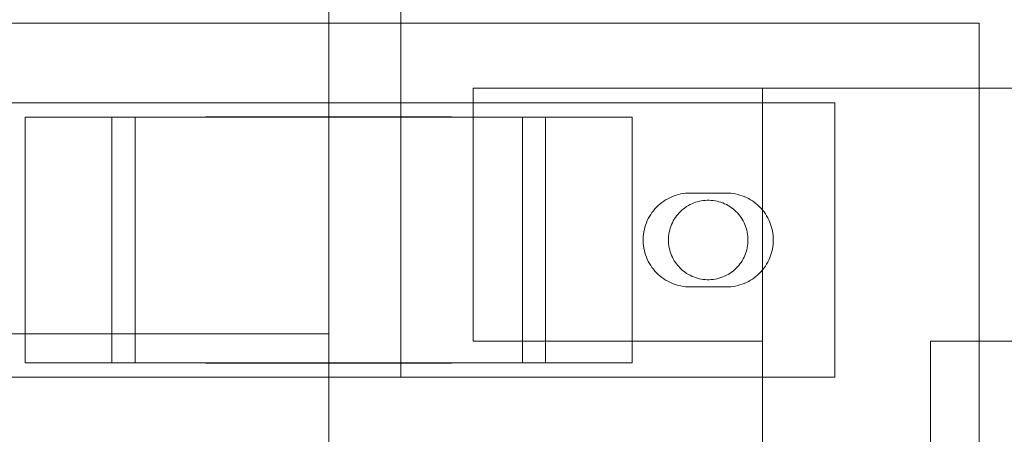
# Model space of a CAD drawing. Header units: millimetres. Extents: x -4738 to 65662, y -68080 to 6847.
# Tile 752 of 1056: x 26707 to 26844, y -17758 to -17700. Entities that reach past the tile are written whole.
import ezdxf

# ---------------------------------------------------------------- set-up
doc = ezdxf.new("R2010")
doc.units = ezdxf.units.MM
for name, color, linetype, lineweight in [('COTAS_P', 1, 'Continuous', 0), ('superior_bajante_movil', 7, 'Continuous', 0), ('superior_C05', 7, 'Continuous', 0)]:
    doc.layers.add(name, color=color, linetype=linetype, lineweight=lineweight)
doc.dimstyles.new('R19_100', dxfattribs={"dimtxt": 250, "dimasz": 150, "dimexe": 150, "dimexo": 80, "dimgap": 100, "dimtad": 1, "dimtih": 1, "dimtoh": 1, "dimdsep": 46, "dimcen": 0.09, "dimadec": 0, "dimazin": 0, "dimtfac": 1, "dimtdec": 4, "dimtofl": 0, "dimtmove": 0, "dimatfit": 3, "dimfxl": 1, "dimtolj": 1, "dimtzin": 0, "dimarcsym": 0})

# ---------------------------------------------------------------- blocks, each defined once
blk = doc.blocks.new('DIM_R31_33')
at = {"layer": 'COTAS_P'}
for p, q in [((24250.07, -17080), (24400.07, -17035)), ((26750.07, -17080), (26600.07, -17035)), ((24250.07, -17980), (24250.07, -17080)), ((24250.07, -17080), (26750.07, -17080)), ((24250.07, -17080), (24400.07, -17125)), ((26750.07, -17080), (26600.07, -17125)), ((26750.07, -17980), (26750.07, -17080))]:
    blk.add_line(p, q, dxfattribs=at)
blk.add_text('2500 P', height=250, dxfattribs=at).set_placement((25500.07, -16980))
blk = doc.blocks.new('DIM_R31_45')
at = {"layer": 'COTAS_P'}
for p, q in [((26095.07, -17655), (26050.07, -17805)), ((26795.07, -17655), (26095.07, -17655)), ((26095.07, -18305), (26095.07, -17655)), ((26095.07, -17655), (26140.07, -17805)), ((26095.07, -18305), (26050.07, -18155)), ((26095.07, -18305), (26140.07, -18155)), ((26795.07, -18305), (26095.07, -18305))]:
    blk.add_line(p, q, dxfattribs=at)
blk.add_text('650 P', height=250, rotation=90, dxfattribs=at).set_placement((25995.07, -17980))

msp = doc.modelspace()

# ---------------------------------------------------------------- linework, layer by layer
at = {"layer": 'superior_bajante_movil'}
for p, q in [((26810.067, -17820), (26810.067, -17710)), ((26810.067, -17710), (26930.067, -17710)), ((28336.817, -17745), (26833.309, -17745)), ((26833.309, -17745), (26833.309, -17775)), ((26846.989, -17745), (26833.309, -17745))]:
    msp.add_line(p, q, dxfattribs=at)
at = {"layer": 'superior_C05'}
for p, q in [((26760.067, -17750), (26760.067, -17670)), ((26660.067, -17701), (26840.067, -17701)), ((26840.067, -17761), (26840.067, -17701)), ((26770.067, -17745), (26770.067, -17710)), ((26770.067, -17710), (26810.067, -17710)), ((26810.067, -17710), (26810.067, -17745)), ((26680.067, -17712), (26820.067, -17712)), ((26820.067, -17750), (26820.067, -17712)), ((26708.067, -17714), (26728.164, -17714)), ((26708.067, -17748), (26708.067, -17714)), ((26708.067, -17714), (26720.067, -17714)), ((26723.277, -17714), (26720.067, -17714)), ((26720.067, -17748), (26720.067, -17714)), ((26723.277, -17748), (26723.277, -17714)), ((26723.277, -17714), (26723.955, -17714)), ((26723.955, -17714), (26724.694, -17714)), ((26724.694, -17714), (26725.491, -17714)), ((26725.491, -17714), (26726.345, -17714)), ((26726.345, -17714), (26727.254, -17714)), ((26727.254, -17714), (26728.215, -17714)), ((26728.164, -17714), (26771.971, -17714)), ((26728.215, -17714), (26729.226, -17714)), ((26729.226, -17714), (26730.285, -17714)), ((26730.285, -17714), (26731.39, -17714)), ((26731.39, -17714), (26732.538, -17714)), ((26732.538, -17714), (26733.727, -17714)), ((26733.072, -17714), (26733.111, -17714)), ((26733.115, -17713.95), (26733.073, -17713.95)), ((26733.119, -17714), (26733.074, -17714)), ((26733.111, -17714), (26733.192, -17714)), ((26733.199, -17713.95), (26733.115, -17713.95)), ((26733.206, -17714), (26733.119, -17714)), ((26733.192, -17714), (26733.316, -17714)), ((26733.326, -17713.95), (26733.199, -17713.95)), ((26733.334, -17714), (26733.206, -17714)), ((26733.316, -17714), (26733.48, -17714)), ((26733.494, -17713.95), (26733.326, -17713.95)), ((26733.504, -17714), (26733.334, -17714)), ((26733.48, -17714), (26733.686, -17714)), ((26733.703, -17713.95), (26733.494, -17713.95)), ((26733.715, -17714), (26733.504, -17714)), ((26733.686, -17714), (26733.932, -17714)), ((26733.953, -17713.95), (26733.703, -17713.95)), ((26733.966, -17714), (26733.715, -17714)), ((26733.727, -17714), (26734.953, -17714)), ((26733.932, -17714), (26734.219, -17714)), ((26734.243, -17713.95), (26733.953, -17713.95)), ((26734.258, -17714), (26733.966, -17714)), ((26734.219, -17714), (26734.544, -17714)), ((26734.572, -17713.95), (26734.243, -17713.95)), ((26734.588, -17714), (26734.258, -17714)), ((26734.544, -17714), (26734.908, -17714)), ((26734.94, -17713.95), (26734.572, -17713.95)), ((26734.957, -17714), (26734.588, -17714)), ((26734.908, -17714), (26735.31, -17714)), ((26735.345, -17713.95), (26734.94, -17713.95)), ((26734.953, -17714), (26736.214, -17714)), ((26735.363, -17714), (26734.957, -17714)), ((26735.31, -17714), (26735.748, -17714)), ((26735.787, -17713.95), (26735.345, -17713.95)), ((26735.805, -17714), (26735.363, -17714)), ((26735.748, -17714), (26736.221, -17714)), ((26736.265, -17713.95), (26735.787, -17713.95)), ((26736.283, -17714), (26735.805, -17714)), ((26736.214, -17714), (26737.507, -17714)), ((26736.221, -17714), (26736.729, -17714)), ((26736.776, -17713.95), (26736.265, -17713.95)), ((26736.795, -17714), (26736.283, -17714)), ((26736.729, -17714), (26737.27, -17714)), ((26737.321, -17713.95), (26736.776, -17713.95)), ((26737.34, -17714), (26736.795, -17714)), ((26737.27, -17714), (26737.842, -17714)), ((26737.898, -17713.95), (26737.321, -17713.95)), ((26737.917, -17714), (26737.34, -17714)), ((26737.507, -17714), (26738.828, -17714)), ((26737.602, -17713.95), (26737.571, -17713.95)), ((26737.664, -17713.95), (26737.602, -17713.95)), ((26737.757, -17713.95), (26737.664, -17713.95)), ((26737.881, -17713.95), (26737.757, -17713.95)), ((26737.842, -17714), (26738.445, -17714)), ((26738.035, -17713.95), (26737.881, -17713.95)), ((26738.505, -17713.95), (26737.898, -17713.95)), ((26738.523, -17714), (26737.917, -17714)), ((26738.218, -17713.95), (26738.035, -17713.95)), ((26738.432, -17713.95), (26738.218, -17713.95)), ((26738.674, -17713.95), (26738.432, -17713.95)), ((26738.445, -17714), (26739.077, -17714)), ((26739.14, -17713.95), (26738.505, -17713.95)), ((26739.158, -17714), (26738.523, -17714)), ((26738.944, -17713.95), (26738.674, -17713.95)), ((26738.828, -17714), (26740.176, -17714)), ((26739.242, -17713.95), (26738.944, -17713.95)), ((26739.077, -17714), (26739.736, -17714)), ((26739.803, -17713.95), (26739.14, -17713.95)), ((26739.82, -17714), (26739.158, -17714)), ((26739.567, -17713.95), (26739.242, -17713.95)), ((26739.918, -17713.95), (26739.567, -17713.95)), ((26739.736, -17714), (26740.376, -17714)), ((26740.491, -17713.95), (26739.803, -17713.95)), ((26740.508, -17714), (26739.82, -17714)), ((26740.295, -17713.95), (26739.918, -17713.95)), ((26740.176, -17714), (26741.546, -17714)), ((26740.695, -17713.95), (26740.295, -17713.95)), ((26740.376, -17714), (26741.038, -17714)), ((26741.203, -17713.95), (26740.491, -17713.95)), ((26741.219, -17714), (26740.508, -17714)), ((26741.119, -17713.95), (26740.695, -17713.95)), ((26741.038, -17714), (26741.72, -17714)), ((26741.565, -17713.95), (26741.119, -17713.95)), ((26741.937, -17713.95), (26741.203, -17713.95)), ((26741.952, -17714), (26741.219, -17714)), ((26741.546, -17714), (26742.936, -17714)), ((26742.033, -17713.95), (26741.565, -17713.95)), ((26741.72, -17714), (26742.42, -17714)), ((26742.691, -17713.95), (26741.937, -17713.95)), ((26742.705, -17714), (26741.952, -17714)), ((26742.52, -17713.95), (26742.033, -17713.95)), ((26742.42, -17714), (26743.136, -17714)), ((26743.026, -17713.95), (26742.52, -17713.95)), ((26743.464, -17713.95), (26742.691, -17713.95)), ((26743.477, -17714), (26742.705, -17714)), ((26742.936, -17714), (26744.343, -17714)), ((26743.55, -17713.95), (26743.026, -17713.95)), ((26743.136, -17714), (26743.868, -17714)), ((26744.253, -17713.95), (26743.464, -17713.95)), ((26744.264, -17714), (26743.477, -17714)), ((26744.089, -17713.95), (26743.55, -17713.95)), ((26743.868, -17714), (26744.613, -17714)), ((26744.644, -17713.95), (26744.089, -17713.95)), ((26745.057, -17713.95), (26744.253, -17713.95)), ((26745.066, -17714), (26744.264, -17714)), ((26744.343, -17714), (26745.762, -17714)), ((26744.613, -17714), (26745.37, -17714)), ((26745.212, -17713.95), (26744.644, -17713.95)), ((26745.873, -17713.95), (26745.057, -17713.95)), ((26745.881, -17714), (26745.066, -17714)), ((26745.792, -17713.95), (26745.212, -17713.95)), ((26745.37, -17714), (26746.137, -17714)), ((26745.762, -17714), (26747.192, -17714)), ((26746.383, -17713.95), (26745.792, -17713.95)), ((26746.699, -17713.95), (26745.873, -17713.95)), ((26746.706, -17714), (26745.881, -17714)), ((26746.137, -17714), (26746.913, -17714)), ((26746.983, -17713.95), (26746.383, -17713.95)), ((26747.534, -17713.95), (26746.699, -17713.95)), ((26747.539, -17714), (26746.706, -17714)), ((26746.913, -17714), (26747.696, -17714)), ((26747.591, -17713.95), (26746.983, -17713.95)), ((26747.192, -17714), (26748.628, -17714)), ((26748.375, -17713.95), (26747.534, -17713.95)), ((26748.378, -17714), (26747.539, -17714)), ((26748.204, -17713.95), (26747.591, -17713.95)), ((26747.696, -17714), (26748.483, -17714)), ((26748.823, -17713.95), (26748.204, -17713.95)), ((26749.22, -17713.95), (26748.375, -17713.95)), ((26749.222, -17714), (26748.378, -17714)), ((26748.483, -17714), (26749.275, -17714)), ((26748.628, -17714), (26750.067, -17714)), ((26749.444, -17713.95), (26748.823, -17713.95)), ((26750.067, -17713.95), (26749.22, -17713.95)), ((26750.067, -17714), (26749.222, -17714)), ((26750.067, -17714), (26749.275, -17714)), ((26750.067, -17713.95), (26749.444, -17713.95)), ((26750.067, -17713.95), (26750.915, -17713.95)), ((26750.691, -17713.95), (26750.067, -17713.95)), ((26750.913, -17714), (26750.067, -17714)), ((26750.067, -17714), (26750.86, -17714)), ((26750.067, -17714), (26751.507, -17714)), ((26751.312, -17713.95), (26750.691, -17713.95)), ((26750.86, -17714), (26751.652, -17714)), ((26751.757, -17714), (26750.913, -17714)), ((26750.915, -17713.95), (26751.76, -17713.95)), ((26751.931, -17713.95), (26751.312, -17713.95)), ((26751.507, -17714), (26752.943, -17714)), ((26751.652, -17714), (26752.439, -17714)), ((26752.596, -17714), (26751.757, -17714)), ((26751.76, -17713.95), (26752.601, -17713.95)), ((26752.544, -17713.95), (26751.931, -17713.95)), ((26752.439, -17714), (26753.222, -17714)), ((26753.152, -17713.95), (26752.544, -17713.95)), ((26753.429, -17714), (26752.596, -17714)), ((26752.601, -17713.95), (26753.436, -17713.95)), ((26752.943, -17714), (26754.373, -17714)), ((26753.752, -17713.95), (26753.152, -17713.95)), ((26753.222, -17714), (26753.998, -17714)), ((26754.254, -17714), (26753.429, -17714)), ((26753.436, -17713.95), (26754.262, -17713.95)), ((26754.343, -17713.95), (26753.752, -17713.95)), ((26753.998, -17714), (26754.765, -17714)), ((26755.069, -17714), (26754.254, -17714)), ((26754.262, -17713.95), (26755.078, -17713.95)), ((26754.923, -17713.95), (26754.343, -17713.95)), ((26754.373, -17714), (26755.792, -17714)), ((26754.765, -17714), (26755.522, -17714)), ((26755.491, -17713.95), (26754.923, -17713.95)), ((26755.871, -17714), (26755.069, -17714)), ((26755.078, -17713.95), (26755.882, -17713.95)), ((26756.046, -17713.95), (26755.491, -17713.95)), ((26755.522, -17714), (26756.267, -17714)), ((26755.792, -17714), (26757.199, -17714)), ((26756.658, -17714), (26755.871, -17714)), ((26755.882, -17713.95), (26756.671, -17713.95)), ((26756.585, -17713.95), (26756.046, -17713.95)), ((26756.267, -17714), (26756.999, -17714)), ((26757.109, -17713.95), (26756.585, -17713.95)), ((26757.43, -17714), (26756.658, -17714)), ((26756.671, -17713.95), (26757.444, -17713.95)), ((26756.999, -17714), (26757.715, -17714)), ((26757.615, -17713.95), (26757.109, -17713.95)), ((26757.199, -17714), (26758.589, -17714)), ((26758.183, -17714), (26757.43, -17714)), ((26757.444, -17713.95), (26758.198, -17713.95)), ((26758.102, -17713.95), (26757.615, -17713.95)), ((26757.715, -17714), (26758.415, -17714)), ((26758.57, -17713.95), (26758.102, -17713.95)), ((26758.916, -17714), (26758.183, -17714)), ((26758.198, -17713.95), (26758.932, -17713.95)), ((26758.415, -17714), (26759.097, -17714)), ((26759.016, -17713.95), (26758.57, -17713.95)), ((26758.589, -17714), (26759.959, -17714)), ((26759.627, -17714), (26758.916, -17714)), ((26758.932, -17713.95), (26759.644, -17713.95)), ((26759.44, -17713.95), (26759.016, -17713.95)), ((26759.097, -17714), (26759.759, -17714)), ((26759.84, -17713.95), (26759.44, -17713.95)), ((26760.315, -17714), (26759.627, -17714)), ((26759.644, -17713.95), (26760.332, -17713.95)), ((26760.399, -17714), (26759.759, -17714)), ((26760.217, -17713.95), (26759.84, -17713.95)), ((26759.959, -17714), (26761.307, -17714)), ((26760.568, -17713.95), (26760.217, -17713.95)), ((26760.977, -17714), (26760.315, -17714)), ((26760.332, -17713.95), (26760.995, -17713.95)), ((26760.399, -17714), (26761.058, -17714)), ((26760.893, -17713.95), (26760.568, -17713.95)), ((26761.191, -17713.95), (26760.893, -17713.95)), ((26761.612, -17714), (26760.977, -17714)), ((26760.995, -17713.95), (26761.63, -17713.95)), ((26761.058, -17714), (26761.69, -17714)), ((26761.461, -17713.95), (26761.191, -17713.95)), ((26761.307, -17714), (26762.628, -17714)), ((26761.703, -17713.95), (26761.461, -17713.95)), ((26762.218, -17714), (26761.612, -17714)), ((26761.63, -17713.95), (26762.237, -17713.95)), ((26761.69, -17714), (26762.293, -17714)), ((26761.917, -17713.95), (26761.703, -17713.95)), ((26762.1, -17713.95), (26761.917, -17713.95)), ((26762.254, -17713.95), (26762.1, -17713.95)), ((26762.795, -17714), (26762.218, -17714)), ((26762.237, -17713.95), (26762.814, -17713.95)), ((26762.378, -17713.95), (26762.254, -17713.95)), ((26762.293, -17714), (26762.865, -17714)), ((26762.47, -17713.95), (26762.378, -17713.95)), ((26762.533, -17713.95), (26762.47, -17713.95)), ((26762.564, -17713.95), (26762.533, -17713.95)), ((26762.628, -17714), (26763.921, -17714)), ((26763.34, -17714), (26762.795, -17714)), ((26762.814, -17713.95), (26763.359, -17713.95)), ((26762.865, -17714), (26763.406, -17714)), ((26763.852, -17714), (26763.34, -17714)), ((26763.359, -17713.95), (26763.87, -17713.95)), ((26763.406, -17714), (26763.914, -17714)), ((26764.33, -17714), (26763.852, -17714)), ((26763.87, -17713.95), (26764.348, -17713.95)), ((26763.914, -17714), (26764.387, -17714)), ((26763.921, -17714), (26765.182, -17714)), ((26764.772, -17714), (26764.33, -17714)), ((26764.348, -17713.95), (26764.79, -17713.95)), ((26764.387, -17714), (26764.825, -17714)), ((26765.178, -17714), (26764.772, -17714)), ((26764.79, -17713.95), (26765.195, -17713.95)), ((26764.825, -17714), (26765.227, -17714)), ((26765.547, -17714), (26765.178, -17714)), ((26765.182, -17714), (26766.408, -17714)), ((26765.195, -17713.95), (26765.563, -17713.95)), ((26765.227, -17714), (26765.591, -17714)), ((26765.877, -17714), (26765.547, -17714)), ((26765.563, -17713.95), (26765.892, -17713.95)), ((26765.591, -17714), (26765.916, -17714)), ((26766.169, -17714), (26765.877, -17714)), ((26765.892, -17713.95), (26766.182, -17713.95)), ((26765.916, -17714), (26766.203, -17714)), ((26766.42, -17714), (26766.169, -17714)), ((26766.182, -17713.95), (26766.432, -17713.95)), ((26766.203, -17714), (26766.449, -17714)), ((26766.408, -17714), (26767.596, -17714)), ((26766.631, -17714), (26766.42, -17714)), ((26766.432, -17713.95), (26766.641, -17713.95)), ((26766.449, -17714), (26766.655, -17714)), ((26766.801, -17714), (26766.631, -17714)), ((26766.641, -17713.95), (26766.809, -17713.95)), ((26766.655, -17714), (26766.819, -17714)), ((26766.929, -17714), (26766.801, -17714)), ((26766.809, -17713.95), (26766.936, -17713.95)), ((26766.819, -17714), (26766.943, -17714)), ((26767.016, -17714), (26766.929, -17714)), ((26766.936, -17713.95), (26767.02, -17713.95)), ((26766.943, -17714), (26767.024, -17714)), ((26767.02, -17713.95), (26767.062, -17713.95)), ((26767.024, -17714), (26767.063, -17714)), ((26767.596, -17714), (26768.745, -17714)), ((26768.745, -17714), (26769.849, -17714)), ((26769.849, -17714), (26770.909, -17714)), ((26770.909, -17714), (26771.92, -17714)), ((26771.92, -17714), (26772.881, -17714)), ((26771.971, -17714), (26792.067, -17714)), ((26772.881, -17714), (26773.79, -17714)), ((26773.79, -17714), (26774.644, -17714)), ((26774.644, -17714), (26775.441, -17714)), ((26775.441, -17714), (26776.18, -17714)), ((26776.858, -17714), (26776.18, -17714)), ((26780.067, -17714), (26776.858, -17714)), ((26776.858, -17748), (26776.858, -17714)), ((26792.067, -17714), (26780.067, -17714)), ((26780.067, -17748), (26780.067, -17714)), ((26792.067, -17714), (26792.067, -17748)), ((26797.543, -17725.01), (26797.247, -17725.144)), ((26797.844, -17724.892), (26797.543, -17725.01)), ((26798.152, -17724.789), (26797.844, -17724.892)), ((26798.464, -17724.701), (26798.152, -17724.789)), ((26798.78, -17724.629), (26798.464, -17724.701)), ((26799.099, -17724.573), (26798.78, -17724.629)), ((26799.42, -17724.532), (26799.099, -17724.573)), ((26799.743, -17724.508), (26799.42, -17724.532)), ((26800.067, -17724.5), (26799.743, -17724.508)), ((26800.067, -17724.5), (26805.067, -17724.5)), ((26805.067, -17724.5), (26805.386, -17724.508)), ((26805.705, -17724.531), (26805.386, -17724.508)), ((26806.021, -17724.57), (26805.705, -17724.531)), ((26806.336, -17724.625), (26806.021, -17724.57)), ((26806.647, -17724.695), (26806.336, -17724.625)), ((26806.954, -17724.78), (26806.647, -17724.695)), ((26807.257, -17724.88), (26806.954, -17724.78)), ((26807.555, -17724.995), (26807.257, -17724.88)), ((26807.847, -17725.124), (26807.555, -17724.995)), ((26808.132, -17725.268), (26807.847, -17725.124)), ((26795.414, -17726.461), (26795.194, -17726.699)), ((26795.646, -17726.235), (26795.414, -17726.461)), ((26795.889, -17726.021), (26795.646, -17726.235)), ((26796.143, -17725.819), (26795.889, -17726.021)), ((26796.406, -17725.629), (26796.143, -17725.819)), ((26796.678, -17725.454), (26796.406, -17725.629)), ((26796.959, -17725.292), (26796.678, -17725.454)), ((26797.247, -17725.144), (26796.959, -17725.292)), ((26799.583, -17726.38), (26799.357, -17726.534)), ((26799.817, -17726.237), (26799.583, -17726.38)), ((26800.058, -17726.106), (26799.817, -17726.237)), ((26800.305, -17725.987), (26800.058, -17726.106)), ((26800.558, -17725.88), (26800.305, -17725.987)), ((26800.816, -17725.786), (26800.558, -17725.88)), ((26801.078, -17725.706), (26800.816, -17725.786)), ((26801.344, -17725.638), (26801.078, -17725.706)), ((26801.612, -17725.584), (26801.344, -17725.638)), ((26801.884, -17725.543), (26801.612, -17725.584)), ((26802.156, -17725.515), (26801.884, -17725.543)), ((26802.43, -17725.502), (26802.156, -17725.515)), ((26802.705, -17725.502), (26802.43, -17725.502)), ((26802.979, -17725.515), (26802.705, -17725.502)), ((26803.251, -17725.543), (26802.979, -17725.515)), ((26803.523, -17725.584), (26803.251, -17725.543)), ((26803.791, -17725.638), (26803.523, -17725.584)), ((26804.057, -17725.706), (26803.791, -17725.638)), ((26804.319, -17725.786), (26804.057, -17725.706)), ((26804.577, -17725.88), (26804.319, -17725.786)), ((26804.83, -17725.987), (26804.577, -17725.88)), ((26805.077, -17726.106), (26804.83, -17725.987)), ((26805.317, -17726.237), (26805.077, -17726.106)), ((26805.551, -17726.38), (26805.317, -17726.237)), ((26805.778, -17726.534), (26805.551, -17726.38)), ((26808.409, -17725.425), (26808.132, -17725.268)), ((26808.679, -17725.595), (26808.409, -17725.425)), ((26808.94, -17725.779), (26808.679, -17725.595)), ((26809.191, -17725.975), (26808.94, -17725.779)), ((26809.433, -17726.184), (26809.191, -17725.975)), ((26809.664, -17726.404), (26809.433, -17726.184)), ((26809.884, -17726.635), (26809.664, -17726.404)), ((26794.438, -17727.75), (26794.283, -17728.035)), ((26794.607, -17727.473), (26794.438, -17727.75)), ((26794.79, -17727.206), (26794.607, -17727.473)), ((26794.986, -17726.947), (26794.79, -17727.206)), ((26795.194, -17726.699), (26794.986, -17726.947)), ((26798.183, -17727.679), (26798.023, -17727.902)), ((26798.354, -17727.465), (26798.183, -17727.679)), ((26798.536, -17727.259), (26798.354, -17727.465)), ((26798.727, -17727.063), (26798.536, -17727.259)), ((26798.928, -17726.876), (26798.727, -17727.063)), ((26799.138, -17726.7), (26798.928, -17726.876)), ((26799.357, -17726.534), (26799.138, -17726.7)), ((26805.997, -17726.7), (26805.778, -17726.534)), ((26806.207, -17726.876), (26805.997, -17726.7)), ((26806.408, -17727.063), (26806.207, -17726.876)), ((26806.599, -17727.259), (26806.408, -17727.063)), ((26806.781, -17727.465), (26806.599, -17727.259)), ((26806.952, -17727.679), (26806.781, -17727.465)), ((26807.112, -17727.902), (26806.952, -17727.679)), ((26810.092, -17726.876), (26809.884, -17726.635)), ((26810.288, -17727.128), (26810.092, -17726.876)), ((26810.472, -17727.389), (26810.288, -17727.128)), ((26810.643, -17727.658), (26810.472, -17727.389)), ((26810.8, -17727.936), (26810.643, -17727.658)), ((26793.906, -17728.93), (26793.81, -17729.24)), ((26794.017, -17728.625), (26793.906, -17728.93)), ((26794.143, -17728.327), (26794.017, -17728.625)), ((26794.283, -17728.035), (26794.143, -17728.327)), ((26797.399, -17729.119), (26797.312, -17729.379)), ((26797.499, -17728.864), (26797.399, -17729.119)), ((26797.612, -17728.614), (26797.499, -17728.864)), ((26797.737, -17728.37), (26797.612, -17728.614)), ((26797.874, -17728.132), (26797.737, -17728.37)), ((26798.023, -17727.902), (26797.874, -17728.132)), ((26807.261, -17728.132), (26807.112, -17727.902)), ((26807.398, -17728.37), (26807.261, -17728.132)), ((26807.523, -17728.614), (26807.398, -17728.37)), ((26807.636, -17728.864), (26807.523, -17728.614)), ((26807.736, -17729.119), (26807.636, -17728.864)), ((26807.823, -17729.379), (26807.736, -17729.119)), ((26810.943, -17728.221), (26810.8, -17727.936)), ((26811.073, -17728.513), (26810.943, -17728.221)), ((26811.188, -17728.81), (26811.073, -17728.513)), ((26811.288, -17729.113), (26811.188, -17728.81)), ((26811.373, -17729.421), (26811.288, -17729.113)), ((26793.586, -17730.514), (26793.57, -17730.838)), ((26793.618, -17730.192), (26793.586, -17730.514)), ((26793.666, -17729.871), (26793.618, -17730.192)), ((26793.73, -17729.554), (26793.666, -17729.871)), ((26793.81, -17729.24), (26793.73, -17729.554)), ((26797.095, -17730.452), (26797.074, -17730.726)), ((26797.129, -17730.18), (26797.095, -17730.452)), ((26797.177, -17729.91), (26797.129, -17730.18)), ((26797.238, -17729.643), (26797.177, -17729.91)), ((26797.312, -17729.379), (26797.238, -17729.643)), ((26807.897, -17729.643), (26807.823, -17729.379)), ((26807.958, -17729.91), (26807.897, -17729.643)), ((26808.006, -17730.18), (26807.958, -17729.91)), ((26808.04, -17730.452), (26808.006, -17730.18)), ((26808.061, -17730.726), (26808.04, -17730.452)), ((26811.443, -17729.732), (26811.373, -17729.421)), ((26811.497, -17730.046), (26811.443, -17729.732)), ((26811.536, -17730.363), (26811.497, -17730.046)), ((26811.56, -17730.681), (26811.536, -17730.363)), ((26793.57, -17730.838), (26793.57, -17731.162)), ((26793.57, -17731.162), (26793.586, -17731.486)), ((26793.586, -17731.486), (26793.618, -17731.808)), ((26793.618, -17731.808), (26793.666, -17732.129)), ((26797.074, -17730.726), (26797.067, -17731)), ((26797.067, -17731), (26797.074, -17731.274)), ((26797.074, -17731.274), (26797.095, -17731.548)), ((26797.095, -17731.548), (26797.129, -17731.82)), ((26797.129, -17731.82), (26797.177, -17732.09)), ((26807.958, -17732.09), (26808.006, -17731.82)), ((26808.006, -17731.82), (26808.04, -17731.548)), ((26808.04, -17731.548), (26808.061, -17731.274)), ((26808.067, -17731), (26808.061, -17730.726)), ((26808.067, -17731), (26808.061, -17731.274)), ((26811.497, -17731.954), (26811.536, -17731.637)), ((26811.536, -17731.637), (26811.56, -17731.319)), ((26811.567, -17731), (26811.56, -17730.681)), ((26811.56, -17731.319), (26811.567, -17731)), ((26793.666, -17732.129), (26793.73, -17732.446)), ((26793.73, -17732.446), (26793.81, -17732.76)), ((26793.81, -17732.76), (26793.906, -17733.07)), ((26793.906, -17733.07), (26794.017, -17733.375)), ((26797.177, -17732.09), (26797.238, -17732.357)), ((26797.238, -17732.357), (26797.312, -17732.621)), ((26797.312, -17732.621), (26797.399, -17732.881)), ((26797.399, -17732.881), (26797.499, -17733.136)), ((26797.499, -17733.136), (26797.612, -17733.386)), ((26807.523, -17733.386), (26807.636, -17733.136)), ((26807.636, -17733.136), (26807.736, -17732.881)), ((26807.736, -17732.881), (26807.823, -17732.621)), ((26807.823, -17732.621), (26807.897, -17732.357)), ((26807.897, -17732.357), (26807.958, -17732.09)), ((26811.073, -17733.487), (26811.188, -17733.19)), ((26811.188, -17733.19), (26811.288, -17732.887)), ((26811.288, -17732.887), (26811.373, -17732.579)), ((26811.373, -17732.579), (26811.443, -17732.268)), ((26811.443, -17732.268), (26811.497, -17731.954)), ((26794.017, -17733.375), (26794.143, -17733.673)), ((26794.143, -17733.673), (26794.283, -17733.965)), ((26794.283, -17733.965), (26794.438, -17734.25)), ((26794.438, -17734.25), (26794.607, -17734.527)), ((26794.607, -17734.527), (26794.79, -17734.794)), ((26797.612, -17733.386), (26797.737, -17733.63)), ((26797.737, -17733.63), (26797.874, -17733.868)), ((26797.874, -17733.868), (26798.023, -17734.098)), ((26798.023, -17734.098), (26798.183, -17734.321)), ((26798.183, -17734.321), (26798.354, -17734.535)), ((26798.354, -17734.535), (26798.536, -17734.741)), ((26806.599, -17734.741), (26806.781, -17734.535)), ((26806.781, -17734.535), (26806.952, -17734.321)), ((26806.952, -17734.321), (26807.112, -17734.098)), ((26807.112, -17734.098), (26807.261, -17733.868)), ((26807.261, -17733.868), (26807.398, -17733.63)), ((26807.398, -17733.63), (26807.523, -17733.386)), ((26810.288, -17734.872), (26810.472, -17734.611)), ((26810.472, -17734.611), (26810.643, -17734.342)), ((26810.643, -17734.342), (26810.8, -17734.064)), ((26810.8, -17734.064), (26810.943, -17733.779)), ((26810.943, -17733.779), (26811.073, -17733.487)), ((26794.79, -17734.794), (26794.986, -17735.053)), ((26794.986, -17735.053), (26795.194, -17735.301)), ((26795.194, -17735.301), (26795.414, -17735.539)), ((26795.414, -17735.539), (26795.646, -17735.765)), ((26795.646, -17735.765), (26795.889, -17735.979)), ((26795.889, -17735.979), (26796.143, -17736.181)), ((26798.536, -17734.741), (26798.727, -17734.937)), ((26798.727, -17734.937), (26798.928, -17735.124)), ((26798.928, -17735.124), (26799.138, -17735.3)), ((26799.138, -17735.3), (26799.357, -17735.466)), ((26799.357, -17735.466), (26799.583, -17735.62)), ((26799.583, -17735.62), (26799.817, -17735.763)), ((26799.817, -17735.763), (26800.058, -17735.894)), ((26800.058, -17735.894), (26800.305, -17736.013)), ((26800.305, -17736.013), (26800.558, -17736.12)), ((26804.577, -17736.12), (26804.83, -17736.013)), ((26804.83, -17736.013), (26805.077, -17735.894)), ((26805.077, -17735.894), (26805.317, -17735.763)), ((26805.317, -17735.763), (26805.551, -17735.62)), ((26805.551, -17735.62), (26805.778, -17735.466)), ((26805.778, -17735.466), (26805.997, -17735.3)), ((26805.997, -17735.3), (26806.207, -17735.124)), ((26806.207, -17735.124), (26806.408, -17734.937)), ((26806.408, -17734.937), (26806.599, -17734.741)), ((26809.191, -17736.025), (26809.433, -17735.816)), ((26809.433, -17735.816), (26809.664, -17735.596)), ((26809.664, -17735.596), (26809.884, -17735.365)), ((26809.884, -17735.365), (26810.092, -17735.124)), ((26810.092, -17735.124), (26810.288, -17734.872)), ((26796.143, -17736.181), (26796.406, -17736.371)), ((26796.406, -17736.371), (26796.678, -17736.546)), ((26796.678, -17736.546), (26796.959, -17736.708)), ((26796.959, -17736.708), (26797.247, -17736.856)), ((26797.247, -17736.856), (26797.543, -17736.99)), ((26797.543, -17736.99), (26797.844, -17737.108)), ((26797.844, -17737.108), (26798.152, -17737.211)), ((26798.152, -17737.211), (26798.464, -17737.299)), ((26798.464, -17737.299), (26798.78, -17737.371)), ((26798.78, -17737.371), (26799.099, -17737.427)), ((26800.558, -17736.12), (26800.816, -17736.214)), ((26800.816, -17736.214), (26801.078, -17736.294)), ((26801.078, -17736.294), (26801.344, -17736.362)), ((26801.344, -17736.362), (26801.612, -17736.416)), ((26801.612, -17736.416), (26801.884, -17736.457)), ((26801.884, -17736.457), (26802.156, -17736.485)), ((26802.156, -17736.485), (26802.43, -17736.498)), ((26802.43, -17736.498), (26802.705, -17736.498)), ((26802.705, -17736.498), (26802.979, -17736.485)), ((26802.979, -17736.485), (26803.251, -17736.457)), ((26803.251, -17736.457), (26803.523, -17736.416)), ((26803.523, -17736.416), (26803.791, -17736.362)), ((26803.791, -17736.362), (26804.057, -17736.294)), ((26804.057, -17736.294), (26804.319, -17736.214)), ((26804.319, -17736.214), (26804.577, -17736.12)), ((26806.021, -17737.43), (26806.336, -17737.375)), ((26806.336, -17737.375), (26806.647, -17737.305)), ((26806.647, -17737.305), (26806.954, -17737.22)), ((26806.954, -17737.22), (26807.257, -17737.12)), ((26807.257, -17737.12), (26807.555, -17737.005)), ((26807.555, -17737.005), (26807.847, -17736.876)), ((26807.847, -17736.876), (26808.132, -17736.732)), ((26808.132, -17736.732), (26808.409, -17736.575)), ((26808.409, -17736.575), (26808.679, -17736.405)), ((26808.679, -17736.405), (26808.94, -17736.221)), ((26808.94, -17736.221), (26809.191, -17736.025)), ((26799.099, -17737.427), (26799.42, -17737.468)), ((26799.42, -17737.468), (26799.743, -17737.492)), ((26800.067, -17737.5), (26799.743, -17737.492)), ((26805.067, -17737.5), (26800.067, -17737.5)), ((26805.067, -17737.5), (26805.386, -17737.492)), ((26805.386, -17737.492), (26805.705, -17737.469)), ((26805.705, -17737.469), (26806.021, -17737.43)), ((26690.067, -17744), (26750.067, -17744)), ((26750.067, -17744), (26750.067, -17750)), ((26810.067, -17745), (26770.067, -17745)), ((26708.067, -17748), (26728.164, -17748)), ((26708.067, -17748), (26720.067, -17748)), ((26720.067, -17748), (26723.277, -17748)), ((26723.277, -17748), (26723.955, -17748)), ((26723.955, -17748), (26724.694, -17748)), ((26724.694, -17748), (26725.491, -17748)), ((26725.491, -17748), (26726.345, -17748)), ((26726.345, -17748), (26727.254, -17748)), ((26727.254, -17748), (26728.215, -17748)), ((26728.164, -17748), (26771.971, -17748)), ((26728.215, -17748), (26729.226, -17748)), ((26729.226, -17748), (26730.285, -17748)), ((26730.285, -17748), (26731.39, -17748)), ((26731.39, -17748), (26732.538, -17748)), ((26732.538, -17748), (26733.727, -17748)), ((26733.072, -17748), (26733.111, -17748)), ((26733.115, -17748.05), (26733.073, -17748.05)), ((26733.119, -17748), (26733.074, -17748)), ((26733.111, -17748), (26733.192, -17748)), ((26733.199, -17748.05), (26733.115, -17748.05)), ((26733.206, -17748), (26733.119, -17748)), ((26733.192, -17748), (26733.316, -17748)), ((26733.326, -17748.05), (26733.199, -17748.05)), ((26733.334, -17748), (26733.206, -17748)), ((26733.316, -17748), (26733.48, -17748)), ((26733.494, -17748.05), (26733.326, -17748.05)), ((26733.504, -17748), (26733.334, -17748)), ((26733.48, -17748), (26733.686, -17748)), ((26733.703, -17748.05), (26733.494, -17748.05)), ((26733.715, -17748), (26733.504, -17748)), ((26733.686, -17748), (26733.932, -17748)), ((26733.953, -17748.05), (26733.703, -17748.05)), ((26733.966, -17748), (26733.715, -17748)), ((26733.727, -17748), (26734.953, -17748)), ((26733.932, -17748), (26734.219, -17748)), ((26734.243, -17748.05), (26733.953, -17748.05)), ((26734.258, -17748), (26733.966, -17748)), ((26734.219, -17748), (26734.544, -17748)), ((26734.572, -17748.05), (26734.243, -17748.05)), ((26734.588, -17748), (26734.258, -17748)), ((26734.544, -17748), (26734.908, -17748)), ((26734.94, -17748.05), (26734.572, -17748.05)), ((26734.957, -17748), (26734.588, -17748)), ((26734.908, -17748), (26735.31, -17748)), ((26735.345, -17748.05), (26734.94, -17748.05)), ((26734.953, -17748), (26736.214, -17748)), ((26735.363, -17748), (26734.957, -17748)), ((26735.31, -17748), (26735.748, -17748)), ((26735.787, -17748.05), (26735.345, -17748.05)), ((26735.805, -17748), (26735.363, -17748)), ((26735.748, -17748), (26736.221, -17748)), ((26736.265, -17748.05), (26735.787, -17748.05)), ((26736.283, -17748), (26735.805, -17748)), ((26736.214, -17748), (26737.507, -17748)), ((26736.221, -17748), (26736.729, -17748)), ((26736.776, -17748.05), (26736.265, -17748.05)), ((26736.795, -17748), (26736.283, -17748)), ((26736.729, -17748), (26737.27, -17748)), ((26737.321, -17748.05), (26736.776, -17748.05)), ((26737.34, -17748), (26736.795, -17748)), ((26737.27, -17748), (26737.842, -17748)), ((26737.898, -17748.05), (26737.321, -17748.05)), ((26737.917, -17748), (26737.34, -17748)), ((26737.507, -17748), (26738.828, -17748)), ((26737.602, -17748.05), (26737.571, -17748.05)), ((26737.664, -17748.05), (26737.602, -17748.05)), ((26737.757, -17748.05), (26737.664, -17748.05)), ((26737.881, -17748.05), (26737.757, -17748.05)), ((26737.842, -17748), (26738.445, -17748)), ((26738.035, -17748.05), (26737.881, -17748.05)), ((26738.505, -17748.05), (26737.898, -17748.05)), ((26738.523, -17748), (26737.917, -17748)), ((26738.218, -17748.05), (26738.035, -17748.05)), ((26738.432, -17748.05), (26738.218, -17748.05)), ((26738.674, -17748.05), (26738.432, -17748.05)), ((26738.445, -17748), (26739.077, -17748)), ((26739.14, -17748.05), (26738.505, -17748.05)), ((26739.158, -17748), (26738.523, -17748)), ((26738.944, -17748.05), (26738.674, -17748.05)), ((26738.828, -17748), (26740.176, -17748)), ((26739.242, -17748.05), (26738.944, -17748.05)), ((26739.077, -17748), (26739.736, -17748)), ((26739.803, -17748.05), (26739.14, -17748.05)), ((26739.82, -17748), (26739.158, -17748)), ((26739.567, -17748.05), (26739.242, -17748.05)), ((26739.918, -17748.05), (26739.567, -17748.05)), ((26739.736, -17748), (26740.376, -17748)), ((26740.491, -17748.05), (26739.803, -17748.05)), ((26740.508, -17748), (26739.82, -17748)), ((26740.295, -17748.05), (26739.918, -17748.05)), ((26740.176, -17748), (26741.546, -17748)), ((26740.695, -17748.05), (26740.295, -17748.05)), ((26740.376, -17748), (26741.038, -17748)), ((26741.203, -17748.05), (26740.491, -17748.05)), ((26741.219, -17748), (26740.508, -17748)), ((26741.119, -17748.05), (26740.695, -17748.05)), ((26741.038, -17748), (26741.72, -17748)), ((26741.565, -17748.05), (26741.119, -17748.05)), ((26741.937, -17748.05), (26741.203, -17748.05)), ((26741.952, -17748), (26741.219, -17748)), ((26741.546, -17748), (26742.936, -17748)), ((26742.033, -17748.05), (26741.565, -17748.05)), ((26741.72, -17748), (26742.42, -17748)), ((26742.691, -17748.05), (26741.937, -17748.05)), ((26742.705, -17748), (26741.952, -17748)), ((26742.52, -17748.05), (26742.033, -17748.05)), ((26742.42, -17748), (26743.136, -17748)), ((26743.026, -17748.05), (26742.52, -17748.05)), ((26743.464, -17748.05), (26742.691, -17748.05)), ((26743.477, -17748), (26742.705, -17748)), ((26742.936, -17748), (26744.343, -17748)), ((26743.55, -17748.05), (26743.026, -17748.05)), ((26743.136, -17748), (26743.868, -17748)), ((26744.253, -17748.05), (26743.464, -17748.05)), ((26744.264, -17748), (26743.477, -17748)), ((26744.089, -17748.05), (26743.55, -17748.05)), ((26743.868, -17748), (26744.613, -17748)), ((26744.644, -17748.05), (26744.089, -17748.05)), ((26745.057, -17748.05), (26744.253, -17748.05)), ((26745.066, -17748), (26744.264, -17748)), ((26744.343, -17748), (26745.762, -17748)), ((26744.613, -17748), (26745.37, -17748)), ((26745.212, -17748.05), (26744.644, -17748.05)), ((26745.873, -17748.05), (26745.057, -17748.05)), ((26745.881, -17748), (26745.066, -17748)), ((26745.792, -17748.05), (26745.212, -17748.05)), ((26745.37, -17748), (26746.137, -17748)), ((26745.762, -17748), (26747.192, -17748)), ((26746.383, -17748.05), (26745.792, -17748.05)), ((26746.699, -17748.05), (26745.873, -17748.05)), ((26746.706, -17748), (26745.881, -17748)), ((26746.137, -17748), (26746.913, -17748)), ((26746.983, -17748.05), (26746.383, -17748.05)), ((26747.534, -17748.05), (26746.699, -17748.05)), ((26747.539, -17748), (26746.706, -17748)), ((26746.913, -17748), (26747.696, -17748)), ((26747.591, -17748.05), (26746.983, -17748.05)), ((26747.192, -17748), (26748.628, -17748)), ((26748.375, -17748.05), (26747.534, -17748.05)), ((26748.378, -17748), (26747.539, -17748)), ((26748.204, -17748.05), (26747.591, -17748.05)), ((26747.696, -17748), (26748.483, -17748)), ((26748.823, -17748.05), (26748.204, -17748.05)), ((26749.22, -17748.05), (26748.375, -17748.05)), ((26749.222, -17748), (26748.378, -17748)), ((26748.483, -17748), (26749.275, -17748)), ((26748.628, -17748), (26750.067, -17748)), ((26749.444, -17748.05), (26748.823, -17748.05)), ((26750.067, -17748.05), (26749.22, -17748.05)), ((26750.067, -17748), (26749.222, -17748)), ((26750.067, -17748), (26749.275, -17748)), ((26750.067, -17748.05), (26749.444, -17748.05)), ((26750.913, -17748), (26750.067, -17748)), ((26750.067, -17748), (26750.86, -17748)), ((26750.067, -17748), (26751.507, -17748)), ((26750.067, -17748.05), (26750.915, -17748.05)), ((26750.691, -17748.05), (26750.067, -17748.05)), ((26751.312, -17748.05), (26750.691, -17748.05)), ((26750.86, -17748), (26751.652, -17748)), ((26751.757, -17748), (26750.913, -17748)), ((26750.915, -17748.05), (26751.76, -17748.05)), ((26751.931, -17748.05), (26751.312, -17748.05)), ((26751.507, -17748), (26752.943, -17748)), ((26751.652, -17748), (26752.439, -17748)), ((26752.596, -17748), (26751.757, -17748)), ((26751.76, -17748.05), (26752.601, -17748.05)), ((26752.544, -17748.05), (26751.931, -17748.05)), ((26752.439, -17748), (26753.222, -17748)), ((26753.152, -17748.05), (26752.544, -17748.05)), ((26753.429, -17748), (26752.596, -17748)), ((26752.601, -17748.05), (26753.436, -17748.05)), ((26752.943, -17748), (26754.373, -17748)), ((26753.752, -17748.05), (26753.152, -17748.05)), ((26753.222, -17748), (26753.998, -17748)), ((26754.254, -17748), (26753.429, -17748)), ((26753.436, -17748.05), (26754.262, -17748.05)), ((26754.343, -17748.05), (26753.752, -17748.05)), ((26753.998, -17748), (26754.765, -17748)), ((26755.069, -17748), (26754.254, -17748)), ((26754.262, -17748.05), (26755.078, -17748.05)), ((26754.923, -17748.05), (26754.343, -17748.05)), ((26754.373, -17748), (26755.792, -17748)), ((26754.765, -17748), (26755.522, -17748)), ((26755.491, -17748.05), (26754.923, -17748.05)), ((26755.871, -17748), (26755.069, -17748)), ((26755.078, -17748.05), (26755.882, -17748.05)), ((26756.046, -17748.05), (26755.491, -17748.05)), ((26755.522, -17748), (26756.267, -17748)), ((26755.792, -17748), (26757.199, -17748)), ((26756.658, -17748), (26755.871, -17748)), ((26755.882, -17748.05), (26756.671, -17748.05)), ((26756.585, -17748.05), (26756.046, -17748.05)), ((26756.267, -17748), (26756.999, -17748)), ((26757.109, -17748.05), (26756.585, -17748.05)), ((26757.43, -17748), (26756.658, -17748)), ((26756.671, -17748.05), (26757.444, -17748.05)), ((26756.999, -17748), (26757.715, -17748)), ((26757.615, -17748.05), (26757.109, -17748.05)), ((26757.199, -17748), (26758.589, -17748)), ((26758.183, -17748), (26757.43, -17748)), ((26757.444, -17748.05), (26758.198, -17748.05)), ((26758.102, -17748.05), (26757.615, -17748.05)), ((26757.715, -17748), (26758.415, -17748)), ((26758.57, -17748.05), (26758.102, -17748.05)), ((26758.916, -17748), (26758.183, -17748)), ((26758.198, -17748.05), (26758.932, -17748.05)), ((26758.415, -17748), (26759.097, -17748)), ((26759.016, -17748.05), (26758.57, -17748.05)), ((26758.589, -17748), (26759.959, -17748)), ((26759.627, -17748), (26758.916, -17748)), ((26758.932, -17748.05), (26759.644, -17748.05)), ((26759.44, -17748.05), (26759.016, -17748.05)), ((26759.097, -17748), (26759.759, -17748)), ((26759.84, -17748.05), (26759.44, -17748.05)), ((26760.315, -17748), (26759.627, -17748)), ((26759.644, -17748.05), (26760.332, -17748.05)), ((26760.399, -17748), (26759.759, -17748)), ((26760.217, -17748.05), (26759.84, -17748.05)), ((26759.959, -17748), (26761.307, -17748)), ((26760.568, -17748.05), (26760.217, -17748.05)), ((26760.977, -17748), (26760.315, -17748)), ((26760.332, -17748.05), (26760.995, -17748.05)), ((26760.399, -17748), (26761.058, -17748)), ((26760.893, -17748.05), (26760.568, -17748.05)), ((26761.191, -17748.05), (26760.893, -17748.05)), ((26761.612, -17748), (26760.977, -17748)), ((26760.995, -17748.05), (26761.63, -17748.05)), ((26761.058, -17748), (26761.69, -17748)), ((26761.461, -17748.05), (26761.191, -17748.05)), ((26761.307, -17748), (26762.628, -17748)), ((26761.703, -17748.05), (26761.461, -17748.05)), ((26762.218, -17748), (26761.612, -17748)), ((26761.63, -17748.05), (26762.237, -17748.05)), ((26761.69, -17748), (26762.293, -17748)), ((26761.917, -17748.05), (26761.703, -17748.05)), ((26762.1, -17748.05), (26761.917, -17748.05)), ((26762.254, -17748.05), (26762.1, -17748.05)), ((26762.795, -17748), (26762.218, -17748)), ((26762.237, -17748.05), (26762.814, -17748.05)), ((26762.378, -17748.05), (26762.254, -17748.05)), ((26762.293, -17748), (26762.865, -17748)), ((26762.47, -17748.05), (26762.378, -17748.05)), ((26762.533, -17748.05), (26762.47, -17748.05)), ((26762.564, -17748.05), (26762.533, -17748.05)), ((26762.628, -17748), (26763.921, -17748)), ((26763.34, -17748), (26762.795, -17748)), ((26762.814, -17748.05), (26763.359, -17748.05)), ((26762.865, -17748), (26763.406, -17748)), ((26763.852, -17748), (26763.34, -17748)), ((26763.359, -17748.05), (26763.87, -17748.05)), ((26763.406, -17748), (26763.914, -17748)), ((26764.33, -17748), (26763.852, -17748)), ((26763.87, -17748.05), (26764.348, -17748.05)), ((26763.914, -17748), (26764.387, -17748)), ((26763.921, -17748), (26765.182, -17748)), ((26764.772, -17748), (26764.33, -17748)), ((26764.348, -17748.05), (26764.79, -17748.05)), ((26764.387, -17748), (26764.825, -17748)), ((26765.178, -17748), (26764.772, -17748)), ((26764.79, -17748.05), (26765.195, -17748.05)), ((26764.825, -17748), (26765.227, -17748)), ((26765.547, -17748), (26765.178, -17748)), ((26765.182, -17748), (26766.408, -17748)), ((26765.195, -17748.05), (26765.563, -17748.05)), ((26765.227, -17748), (26765.591, -17748)), ((26765.877, -17748), (26765.547, -17748)), ((26765.563, -17748.05), (26765.892, -17748.05)), ((26765.591, -17748), (26765.916, -17748)), ((26766.169, -17748), (26765.877, -17748)), ((26765.892, -17748.05), (26766.182, -17748.05)), ((26765.916, -17748), (26766.203, -17748)), ((26766.42, -17748), (26766.169, -17748)), ((26766.182, -17748.05), (26766.432, -17748.05)), ((26766.203, -17748), (26766.449, -17748)), ((26766.408, -17748), (26767.596, -17748)), ((26766.631, -17748), (26766.42, -17748)), ((26766.432, -17748.05), (26766.641, -17748.05)), ((26766.449, -17748), (26766.655, -17748)), ((26766.801, -17748), (26766.631, -17748)), ((26766.641, -17748.05), (26766.809, -17748.05)), ((26766.655, -17748), (26766.819, -17748)), ((26766.929, -17748), (26766.801, -17748)), ((26766.809, -17748.05), (26766.936, -17748.05)), ((26766.819, -17748), (26766.943, -17748)), ((26767.016, -17748), (26766.929, -17748)), ((26766.936, -17748.05), (26767.02, -17748.05)), ((26766.943, -17748), (26767.024, -17748)), ((26767.02, -17748.05), (26767.062, -17748.05)), ((26767.024, -17748), (26767.063, -17748)), ((26767.596, -17748), (26768.745, -17748)), ((26768.745, -17748), (26769.849, -17748)), ((26769.849, -17748), (26770.909, -17748)), ((26770.909, -17748), (26771.92, -17748)), ((26771.92, -17748), (26772.881, -17748)), ((26792.067, -17748), (26771.971, -17748)), ((26772.881, -17748), (26773.79, -17748)), ((26773.79, -17748), (26774.644, -17748)), ((26774.644, -17748), (26775.441, -17748)), ((26775.441, -17748), (26776.18, -17748)), ((26776.858, -17748), (26776.18, -17748)), ((26776.858, -17748), (26780.067, -17748)), ((26792.067, -17748), (26780.067, -17748)), ((26620.067, -17750), (26760.067, -17750)), ((26680.067, -17750), (26820.067, -17750)), ((26690.067, -17750), (26750.067, -17750))]:
    msp.add_line(p, q, dxfattribs=at)

# ---------------------------------------------------------------- dimensions: what is measured, and where the dimension line sits
at = {"layer": 'COTAS_P'}
for p1, p2, distance, picture, middle in [((24250.067, -17980), (26750.067, -17980), 900, 'DIM_R31_33', (25500.067, -17080)), ((26795.067, -18305), (26795.067, -17655), 700, 'DIM_R31_45', (26095.067, -17980))]:
    dim = msp.add_aligned_dim(p1=p1, p2=p2, distance=distance, text='<> P', dimstyle='R19_100', dxfattribs=at)
    dim.commit()
    dim.dimension.update_dxf_attribs({"geometry": picture, "text_midpoint": middle})

doc.saveas('drawing.dxf')
